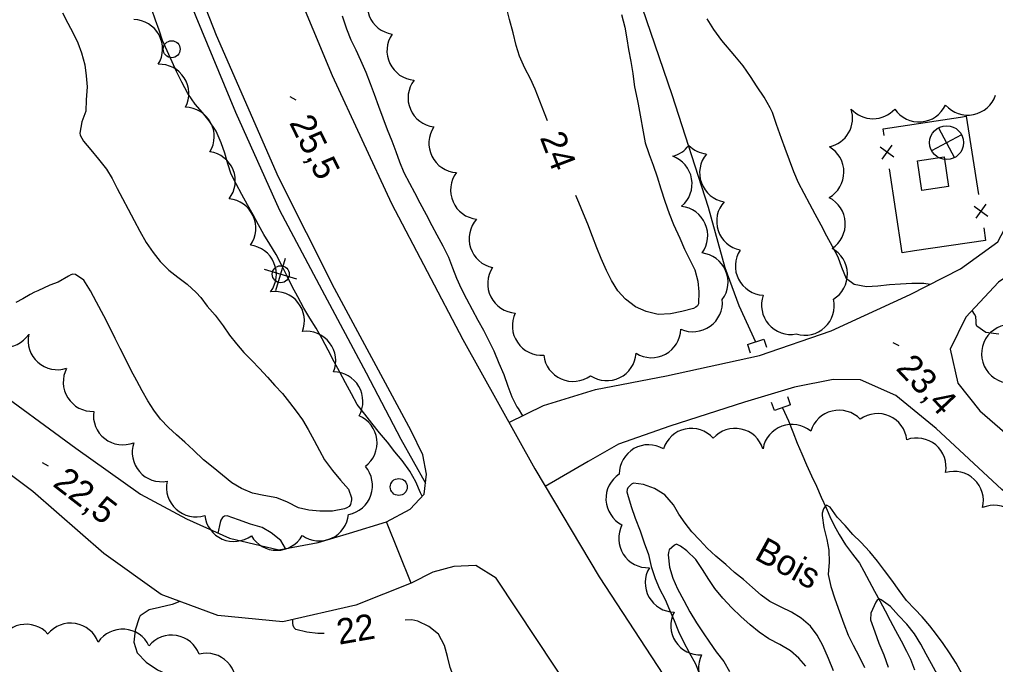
# Model space of a CAD drawing. Extents: x 219136 to 222520, y 5421589 to 5424530.
# Drawn here: x 220144.4 to 220259.5, y 5423671.8 to 5423747.8 of the extents above; entities that cross this region are included whole.
import ezdxf

# ---------------------------------------------------------------- set-up
doc = ezdxf.new("R2010")
doc.units = 0
for name, color, linetype in [('Level 1', 7, 'Continuous'), ('Level 19', 7, 'Continuous'), ('Level 2', 7, 'Continuous'), ('Level 21', 7, 'Continuous'), ('Level 26', 7, 'Continuous'), ('Level 3', 7, 'Continuous'), ('Level 31', 7, 'Continuous'), ('Level 34', 7, 'Continuous'), ('Level 36', 7, 'Continuous'), ('Level 37', 7, 'Continuous'), ('Level 4', 7, 'Continuous'), ('Level 44', 7, 'Continuous')]:
    doc.layers.add(name, color=color, linetype=linetype)

msp = doc.modelspace()

# ---------------------------------------------------------------- linework, layer by layer
at = {"layer": 'Level 1'}
for points in [[(220237.09, 5423671.54), (220236.28, 5423672.5), (220235.28, 5423673.35), (220234.03, 5423674.11), (220232.73, 5423674.78), (220231.58, 5423675.58), (220230.55, 5423676.42), (220229.42, 5423677.43), (220228.37, 5423678.43), (220227.32, 5423679.58), (220226.38, 5423680.73), (220225.66, 5423681.79), (220224.91, 5423682.97), (220224.12, 5423684.15), (220223.09, 5423685.17), (220222.34, 5423685.7), (220221.86, 5423685.93), (220221.63, 5423685.82), (220221.01, 5423685.27), (220220.91, 5423684.97), (220220.87, 5423684.7)], [(220220.87, 5423684.7), (220221.04, 5423683.23), (220221.42, 5423681.94), (220221.99, 5423680.68), (220222.73, 5423679.29), (220223.44, 5423677.98), (220224.2, 5423676.68), (220225.01, 5423675.49), (220225.73, 5423674.39), (220226.53, 5423673.26), (220227.44, 5423672.12), (220228.12, 5423670.94)], [(220252.6, 5423670.54), (220251.9, 5423671.85), (220251.3, 5423672.98), (220250.66, 5423674.15), (220249.9, 5423675.37), (220249.01, 5423676.5), (220248.04, 5423677.54), (220247.08, 5423678.59), (220245.99, 5423679.4), (220245.74, 5423679.5), (220245.51, 5423679.35), (220245.33, 5423679.12), (220244.75, 5423677.82), (220244.74, 5423677.01), (220245.22, 5423675.62), (220245.7, 5423674.28), (220246.28, 5423672.9), (220246.79, 5423671.44)]]:
    msp.add_lwpolyline(points, dxfattribs=at)
at = {"layer": 'Level 19'}
for points in [[(220190.58, 5423681.33), (220184.07, 5423678.77), (220175.45, 5423676.79), (220167.79, 5423677.54), (220161.13, 5423680), (220154.35, 5423684.84), (220145.98, 5423692.15), (220134.71, 5423700.6), (220124.68, 5423708.16), (220114.65, 5423714.54), (220104.83, 5423722.52), (220094.83, 5423729.48), (220087.58, 5423735.05), (220079.03, 5423738.48)], [(220102.01, 5423731.29), (220104.07, 5423729.83), (220113.5, 5423723.21), (220122, 5423717.37), (220130.22, 5423711.87), (220140.52, 5423704.96), (220151.06, 5423697.26), (220158.7, 5423691.85), (220164.11, 5423688.92), (220169.17, 5423686.65), (220174.97, 5423685.29), (220179.63, 5423686.15), (220183.32, 5423687.24), (220187.67, 5423688.57)], [(220202.1, 5423700.3), (220206.18, 5423702.32), (220212.32, 5423704.2), (220220.67, 5423705.8), (220231.63, 5423708.18), (220240.09, 5423711.09), (220249.41, 5423715.38), (220255.34, 5423718.42), (220259.73, 5423721.61), (220261.67, 5423725.26)], [(220264.95, 5423720.37), (220259.8, 5423716.84), (220255.97, 5423712.71), (220254.12, 5423708.94), (220255.03, 5423704.95), (220257.6, 5423701.67), (220265.26, 5423695.03), (220275.33, 5423686.76), (220285.43, 5423678.24), (220298.03, 5423667.55), (220308.54, 5423657.7), (220318.25, 5423650.18), (220322.45, 5423648.81), (220325.52, 5423649.35)], [(220311.04, 5423639.1), (220305.79, 5423648.24), (220300.3, 5423656.2), (220294.95, 5423662.15), (220287.84, 5423669.22), (220279.13, 5423676.45), (220270.01, 5423684.09), (220260.19, 5423692.4), (220252.45, 5423699.58), (220247.71, 5423703.48), (220243.53, 5423705.31), (220240.33, 5423705.38), (220235.75, 5423704.46), (220229.88, 5423702.71), (220221.09, 5423699.88), (220215.03, 5423697.75), (220211.43, 5423695.68), (220206.39, 5423692.74)]]:
    msp.add_lwpolyline(points, dxfattribs=at)
at = {"layer": 'Level 2'}
for points in [[(220167.62, 5423734.67), (220166.78, 5423735.88), (220166, 5423736.87), (220165.14, 5423737.85), (220164.28, 5423739.08), (220163.54, 5423740.44), (220162.92, 5423741.71), (220162.4, 5423742.85), (220161.81, 5423744.12), (220161.29, 5423745.36), (220160.87, 5423746.55), (220160.46, 5423747.76), (220160.04, 5423749.02)], [(220206.67, 5423735.89), (220206.31, 5423736.78), (220205.75, 5423738.19), (220205.2, 5423739.6), (220204.66, 5423740.84), (220204, 5423742.08), (220203.37, 5423743.49), (220202.97, 5423744.76), (220202.59, 5423746.24), (220202.19, 5423747.82), (220201.86, 5423749.08)], [(220149.48, 5423748.6), (220150.11, 5423747.39), (220150.74, 5423746.22), (220151.3, 5423745.06), (220151.75, 5423743.88), (220152.11, 5423742.49), (220152.29, 5423741.19), (220152.41, 5423739.88), (220152.28, 5423738.36), (220152.24, 5423737.03), (220151.79, 5423735.77), (220151.52, 5423734.42), (220151.59, 5423734.18), (220151.96, 5423733.46), (220152.82, 5423732.46), (220153.72, 5423731.37), (220154.66, 5423730.16), (220155.33, 5423729.06), (220155.95, 5423727.88), (220156.56, 5423726.72), (220157.24, 5423725.44), (220157.95, 5423724.12), (220158.62, 5423722.88), (220159.35, 5423721.54), (220160.17, 5423720.36), (220161.01, 5423719.29), (220162.04, 5423718.28), (220163.09, 5423717.43), (220164.2, 5423716.62), (220165.25, 5423715.63), (220165.78, 5423715.05)], [(220182.45, 5423748.24), (220182.96, 5423746.74), (220183.49, 5423745.43), (220184.06, 5423744.23), (220184.62, 5423743.02), (220185.24, 5423741.61), (220185.76, 5423740.27), (220186.23, 5423739), (220186.75, 5423737.62), (220187.23, 5423736.22), (220187.75, 5423734.86), (220188.29, 5423733.53), (220188.78, 5423732.25), (220189.23, 5423731.04), (220189.74, 5423729.79), (220190.39, 5423728.54), (220190.98, 5423727.43), (220191.62, 5423726.2), (220192.34, 5423724.83), (220193.03, 5423723.54), (220193.62, 5423722.44), (220194.31, 5423721.14), (220194.98, 5423719.79), (220195.46, 5423718.52), (220195.93, 5423717.31), (220196.47, 5423716.08), (220197.12, 5423714.87), (220197.78, 5423713.62)], [(220215.39, 5423748.43), (220215.75, 5423746.94), (220216.02, 5423745.54), (220216.21, 5423744.3), (220216.49, 5423742.89), (220216.7, 5423741.45)], [(220232.89, 5423737.41), (220232.18, 5423738.68), (220231.35, 5423739.9), (220230.57, 5423741.12), (220229.7, 5423742.38), (220228.72, 5423743.53), (220227.18, 5423745.35), (220226.27, 5423746.66), (220225.46, 5423747.9)], [(220216.7, 5423741.45), (220216.71, 5423741.41), (220216.91, 5423739.89), (220217.21, 5423738.41), (220217.32, 5423737.85), (220218.16, 5423733.28)], [(220249.58, 5423716.67), (220248.24, 5423716.6), (220246.95, 5423716.54), (220245.57, 5423716.38), (220244.26, 5423716.31), (220242.78, 5423716.56), (220241.89, 5423717.23), (220241.36, 5423718.56), (220240.9, 5423719.81), (220240.24, 5423721.04), (220239.58, 5423722.29), (220238.9, 5423723.56), (220238.21, 5423724.85), (220237.57, 5423726.06), (220236.9, 5423727.32), (220236.24, 5423728.55), (220235.68, 5423729.86), (220235.18, 5423731.25), (220234.65, 5423732.6), (220234.23, 5423733.8), (220233.65, 5423735.46), (220233.16, 5423736.87), (220232.89, 5423737.41)], [(220191.88, 5423691.6), (220191.68, 5423691.99), (220191.12, 5423693.31), (220190.44, 5423694.56), (220189.54, 5423695.82), (220188.67, 5423696.84), (220187.81, 5423697.96), (220186.87, 5423699.07), (220185.96, 5423700.21), (220185.13, 5423701.27), (220184.24, 5423702.41), (220183.54, 5423703.67), (220182.84, 5423704.99), (220182.18, 5423706.24), (220181.53, 5423707.46), (220180.8, 5423708.84), (220180.09, 5423710.16), (220179.39, 5423711.43), (220178.66, 5423712.59), (220177.95, 5423713.79), (220177.24, 5423715.1), (220176.58, 5423716.35), (220175.93, 5423717.65), (220175.31, 5423718.9), (220174.66, 5423720.09), (220173.92, 5423721.31), (220173.21, 5423722.45), (220172.58, 5423723.59), (220171.95, 5423724.77), (220171.3, 5423725.95), (220170.64, 5423727.18), (220169.97, 5423728.44), (220169.38, 5423729.6), (220168.96, 5423730.8), (220168.64, 5423732.08), (220168.19, 5423733.29), (220167.62, 5423734.67)], [(220218.16, 5423733.28), (220218.55, 5423732.14)], [(220218.55, 5423732.14), (220218.63, 5423731.92), (220219.1, 5423730.66), (220219.57, 5423729.28), (220220, 5423727.87), (220220.49, 5423726.4), (220220.99, 5423724.95), (220221.49, 5423723.63), (220222.23, 5423722.04), (220222.81, 5423720.74), (220223.43, 5423719.5), (220224.03, 5423718.32), (220224.36, 5423716.97), (220224.47, 5423715.71), (220224.45, 5423714.31), (220224.33, 5423714.06), (220224.13, 5423713.88), (220223.86, 5423713.74), (220222.47, 5423713.38), (220221.16, 5423713.11), (220219.69, 5423713.05), (220218.29, 5423713.37), (220217.03, 5423713.94), (220215.83, 5423714.85), (220214.94, 5423715.84), (220214.18, 5423717.03), (220213.59, 5423718.23), (220212.99, 5423719.62), (220212.48, 5423720.89), (220211.97, 5423722.23), (220211.41, 5423723.67), (220210.88, 5423724.92), (220210.33, 5423726.24), (220209.99, 5423727.08)], [(220176.02, 5423690.89), (220174.74, 5423691.43), (220173.21, 5423691.69), (220171.88, 5423691.97), (220170.59, 5423692.5), (220169.44, 5423693.19), (220168.34, 5423694.07), (220167.26, 5423694.99), (220166.11, 5423695.88), (220164.92, 5423697.02), (220163.91, 5423697.98), (220162.94, 5423698.85), (220161.99, 5423699.71), (220161.06, 5423700.68), (220160.25, 5423701.75), (220159.54, 5423702.87), (220158.89, 5423704.04), (220158.25, 5423705.21), (220157.59, 5423706.44), (220156.92, 5423707.79), (220156.28, 5423709.02), (220155.72, 5423710.22), (220155.05, 5423711.58), (220154.36, 5423712.86), (220153.49, 5423714.48), (220152.78, 5423715.81), (220152, 5423717.07), (220151.01, 5423717.75), (220150.72, 5423717.78), (220150.46, 5423717.7), (220150.21, 5423717.56), (220148.98, 5423716.84), (220148.01, 5423716.49), (220146.58, 5423715.82), (220146.58, 5423715.82)], [(220146.58, 5423715.82), (220146.21, 5423715.68), (220145.7, 5423715.41), (220144.8, 5423714.9), (220144.01, 5423714.45)], [(220251.76, 5423716.58), (220251.01, 5423716.67), (220249.58, 5423716.67)], [(220165.78, 5423715.05), (220166.53, 5423714.02), (220167.49, 5423712.94), (220168.43, 5423711.7), (220169.19, 5423710.61), (220169.99, 5423709.58), (220170.88, 5423708.54), (220171.8, 5423707.6), (220172.71, 5423706.68), (220173.64, 5423705.65), (220174.52, 5423704.67), (220175.41, 5423703.72), (220176.26, 5423702.66), (220177.03, 5423701.64), (220177.78, 5423700.61), (220178.46, 5423699.48), (220179.16, 5423698.17), (220179.78, 5423697), (220180.38, 5423695.89), (220181.3, 5423694.62), (220182.26, 5423693.51), (220183.21, 5423692.44), (220183.57, 5423691.43), (220183.55, 5423691.18), (220183.42, 5423690.62), (220183.26, 5423690.4), (220183.01, 5423690.24), (220182.71, 5423690.12), (220181.33, 5423689.83), (220179.83, 5423689.85), (220178.53, 5423689.96), (220177.3, 5423690.25), (220176.02, 5423690.89)], [(220197.78, 5423713.62), (220198.46, 5423712.36), (220199.1, 5423711.17), (220199.75, 5423709.93), (220200.33, 5423708.75), (220200.93, 5423707.28), (220201.5, 5423705.95), (220201.96, 5423704.6), (220202.45, 5423703.31), (220203.05, 5423702.13), (220203.21, 5423701.94), (220203.7, 5423701.09)], [(220259.85, 5423710.73), (220258.33, 5423710.92), (220257.25, 5423711.64), (220257.19, 5423711.89), (220257.18, 5423712.22), (220257.12, 5423712.81), (220256.99, 5423713.07), (220256.71, 5423713.5)], [(220240.37, 5423671.02), (220239.78, 5423672.47), (220239.11, 5423674.01), (220238.45, 5423675.21), (220237.66, 5423676.28), (220236.53, 5423677.23), (220235.4, 5423677.93), (220234.21, 5423678.5), (220232.85, 5423679.17), (220231.82, 5423679.93), (220230.82, 5423680.83), (220229.76, 5423681.77), (220228.71, 5423682.6), (220227.69, 5423683.54), (220226.51, 5423684.53), (220225.49, 5423685.49), (220224.61, 5423686.41), (220223.67, 5423687.42), (220222.88, 5423688.43), (220222.12, 5423689.47), (220221.5, 5423690.6), (220220.5, 5423691.77), (220219.28, 5423692.52), (220217.96, 5423692.99), (220216.8, 5423693.15), (220216.54, 5423693.01), (220216.12, 5423692.61), (220216.03, 5423692.38), (220216.02, 5423692.1)], [(220216.02, 5423692.1), (220216.07, 5423691.85), (220216.53, 5423690.4), (220217, 5423689.01), (220217.59, 5423687.51), (220218.05, 5423686.09), (220218.54, 5423684.71), (220218.87, 5423683.3), (220219.36, 5423681.89), (220219.87, 5423680.68), (220220.51, 5423679.43), (220221.02, 5423678.22), (220221.6, 5423676.94), (220222.1, 5423675.66), (220222.68, 5423674.44), (220223.35, 5423673.18), (220224.08, 5423671.82), (220224.6, 5423670.53)], [(220247.23, 5423681.71), (220246.38, 5423682.85), (220245.54, 5423683.96), (220244.63, 5423685.04), (220243.58, 5423686.17), (220242.65, 5423687.07), (220241.73, 5423688.15), (220240.79, 5423689.12), (220239.97, 5423690.31), (220239.52, 5423690.55), (220239.32, 5423690.35), (220239.17, 5423690.11), (220239.03, 5423689.6), (220239.03, 5423689.31), (220239.24, 5423687.92), (220239.57, 5423686.48), (220239.8, 5423685.22), (220239.86, 5423683.82), (220239.74, 5423682.36), (220240.05, 5423680.95), (220240.51, 5423679.49), (220241.08, 5423677.97), (220241.59, 5423676.54), (220242.07, 5423675.23), (220242.67, 5423674.03), (220243.38, 5423672.71), (220244.02, 5423671.4)], [(220175.76, 5423685.44), (220175.21, 5423686.37), (220174.09, 5423687.28), (220173.01, 5423687.91), (220171.65, 5423688.31), (220170.22, 5423688.82), (220168.89, 5423689.27), (220168.6, 5423689.23), (220168.34, 5423689.08), (220168.15, 5423688.78), (220168.07, 5423688.49), (220167.8, 5423687.26)], [(220255.51, 5423670.63), (220254.82, 5423671.91), (220254.04, 5423673.14), (220253.29, 5423674.22), (220252.51, 5423675.31), (220251.72, 5423676.33), (220250.82, 5423677.37), (220249.94, 5423678.3), (220248.96, 5423679.32), (220248.09, 5423680.49), (220247.23, 5423681.71)], [(220163.33, 5423679.19), (220162.4, 5423678.83), (220160.94, 5423678.49), (220159.71, 5423678.22), (220158.66, 5423677.5), (220158.51, 5423677.25), (220158.04, 5423675.79), (220157.91, 5423674.39), (220158.31, 5423673.14), (220159.37, 5423672.04), (220160.67, 5423671.13), (220162.15, 5423670.46), (220163.41, 5423670.04), (220164.83, 5423669.6), (220166.17, 5423669.15), (220167.38, 5423668.77), (220168.54, 5423668.27), (220169.84, 5423667.64), (220171.07, 5423667.17), (220172.39, 5423666.66), (220174.48, 5423665.88)], [(220180.33, 5423675.41), (220179.6, 5423675.43), (220178.28, 5423675.58), (220176.99, 5423675.88), (220176.81, 5423676.08), (220176.68, 5423676.35), (220176.65, 5423676.62), (220176.64, 5423677.06)], [(220206.92, 5423664.03), (220206.36, 5423664.24), (220204.94, 5423664.52), (220203.6, 5423665.1), (220202.37, 5423665.69), (220200.99, 5423666.18), (220199.73, 5423666.79), (220198.56, 5423667.33), (220197.44, 5423667.91), (220196.4, 5423668.83), (220195.7, 5423670.08), (220195.18, 5423671.41), (220194.85, 5423672.71), (220194.52, 5423674.01), (220193.81, 5423675.34), (220192.66, 5423676.22), (220191.38, 5423676.87), (220190.65, 5423677.01), (220189.87, 5423676.98)]]:
    msp.add_lwpolyline(points, dxfattribs=at)
at = {"layer": 'Level 21'}
for points in [[(220166.94, 5423796.4), (220165.45, 5423791.9), (220164.79, 5423788.61), (220164.68, 5423785.13), (220166.36, 5423777.99), (220171.96, 5423763.6), (220181.28, 5423741.23), (220188.27, 5423726.12), (220196.66, 5423710.1), (220205.15, 5423694.82), (220212.75, 5423682.11), (220221.66, 5423668.47), (220230.52, 5423656.43), (220237.97, 5423646.72), (220255.42, 5423625.45), (220266.37, 5423613.44), (220281.41, 5423597.94)], [(220029.74, 5423785.41), (220041.37, 5423783.32), (220054.9, 5423782.03), (220067.42, 5423781.4), (220077.74, 5423780.76), (220089.66, 5423781.26), (220102.39, 5423782.79), (220125.81, 5423785.97), (220135.91, 5423787.29), (220141.11, 5423787.08), (220144.35, 5423785.28), (220148.97, 5423781.97), (220152.77, 5423778.1), (220154.61, 5423774.17), (220159.46, 5423762.7), (220165.2, 5423748.18), (220169.89, 5423736.91), (220175.06, 5423725.32), (220180.06, 5423715.93), (220185.29, 5423706.17), (220189.37, 5423698.33), (220192.27, 5423693.15)], [(220216.29, 5423658.26), (220203.07, 5423678.22), (220200.61, 5423681.92), (220198.2, 5423683.42), (220195.63, 5423683.3), (220193.15, 5423682.64), (220190.58, 5423681.33), (220187.67, 5423688.57), (220190.46, 5423690.06), (220192.1, 5423691.83), (220192.4, 5423694.2), (220191.95, 5423696.5), (220190.58, 5423699.31), (220181.56, 5423716.09), (220174.95, 5423729.24), (220167.66, 5423745.93), (220160.7, 5423763.7), (220155.88, 5423776.61), (220154.53, 5423779.47), (220152.32, 5423782.19), (220148.61, 5423785.14), (220144.31, 5423787.85)]]:
    msp.add_lwpolyline(points, dxfattribs=at)
at = {"layer": 'Level 26'}
for p, q in [((220230.21, 5423709.48), (220232.13, 5423710.13)), ((220232.13, 5423710.13), (220232.45, 5423709.18)), ((220230.21, 5423709.48), (220230.53, 5423708.53)), ((220235.3, 5423702.37), (220234.97, 5423703.32)), ((220233.4, 5423701.7), (220233.06, 5423702.64)), ((220235.3, 5423702.37), (220233.4, 5423701.7))]:
    msp.add_line(p, q, dxfattribs=at)
at = {"layer": 'Level 3'}
for p, q in [((220176.3, 5423738.75), (220177, 5423738.37)), ((220247.35, 5423709.75), (220248.05, 5423709.37)), ((220147.1, 5423695.57), (220147.81, 5423695.19))]:
    msp.add_line(p, q, dxfattribs=at)
at = {"layer": 'Level 31'}
msp.add_lwpolyline([(220250.79, 5423727.67), (220250.27, 5423731.16), (220253.39, 5423731.63), (220253.92, 5423728.14)], close=True, dxfattribs=at)
at = {"layer": 'Level 34'}
for p, q in [((220255.46, 5423734.23), (220251.92, 5423732.35)), ((220252.75, 5423735.06), (220254.63, 5423731.52))]:
    msp.add_line(p, q, dxfattribs=at)
msp.add_circle((220253.69, 5423733.3), 2, dxfattribs=at)
at = {"layer": 'Level 36'}
for p, q in [((220174.62, 5423715.87), (220175.79, 5423719.68)), ((220177.11, 5423717.19), (220173.3, 5423718.36))]:
    msp.add_line(p, q, dxfattribs=at)
for centre in [(220162.36, 5423744.32), (220175.21, 5423717.78), (220189.12, 5423692.69)]:
    msp.add_circle(centre, 1, dxfattribs=at)
at = {"layer": 'Level 37'}
for p, q in [((220247.25, 5423732.99), (220246.06, 5423731.37)), ((220247.46, 5423731.59), (220245.85, 5423732.77)), ((220257.16, 5423724.41), (220258.34, 5423726.03)), ((220256.94, 5423725.81), (220258.56, 5423724.63))]:
    msp.add_line(p, q, dxfattribs=at)
for points in [[(220246.35, 5423734.16), (220246.23, 5423734.95), (220255.33, 5423736.31)], [(220255.33, 5423736.31), (220255.99, 5423736.41), (220257.44, 5423727.19)], [(220248.47, 5423720.32), (220246.96, 5423730.2)], [(220258.06, 5423723.24), (220258.29, 5423721.75), (220249.89, 5423720.53)], [(220249.89, 5423720.53), (220248.47, 5423720.32)]]:
    msp.add_lwpolyline(points, dxfattribs=at)
at = {"layer": 'Level 4'}
for points in [[(220196.69, 5423804.49), (220200.31, 5423797), (220205.3, 5423784.92), (220209.82, 5423772.25), (220216.26, 5423753.72), (220221.31, 5423738.98), (220225.58, 5423725.68), (220227.54, 5423718.56), (220229.19, 5423714.09), (220231.16, 5423709.8)], [(220234.36, 5423702.04), (220235.04, 5423700.48), (220235.55, 5423699.18), (220236.07, 5423697.87), (220236.63, 5423696.61), (220237.16, 5423695.32), (220237.77, 5423694.02), (220238.36, 5423692.77), (220238.91, 5423691.49), (220239.49, 5423690.23), (220240.04, 5423688.95), (220240.62, 5423687.79), (220241.01, 5423687.07), (220241.77, 5423685.88), (220242.59, 5423684.78), (220243.41, 5423683.7), (220243.95, 5423682.76), (220244.58, 5423681.57), (220245.19, 5423680.42), (220245.81, 5423679.25), (220246.44, 5423678.09), (220247.04, 5423676.96), (220247.67, 5423675.78), (220248.33, 5423674.54), (220248.97, 5423673.34), (220249.45, 5423672.39), (220249.9, 5423671.12)]]:
    msp.add_lwpolyline(points, dxfattribs=at)
at = {"layer": 'Level 44'}
for centre, start, end in [((220188.86, 5423749.52), 141.4081, 261.4081), ((220157.83, 5423744.36), 328.5424, 88.5424), ((220191.19, 5423744.13), 145.4834, 265.4834), ((220160.92, 5423739.09), 332.2869, 92.2869), ((220193.68, 5423738.59), 142.8773, 262.8773), ((220256.17, 5423740.01), 221.4824, 341.4824), ((220163.91, 5423734.02), 328.7855, 88.7855), ((220250.44, 5423739.21), 214.4591, 334.4591), ((220239.15, 5423736.2), 282.0228, 17.8081), ((220245.02, 5423739.58), 222.0228, 317.8081), ((220196.13, 5423733.23), 146.2924, 266.2924), ((220220.54, 5423735.05), 284.5542, 323.2323), ((220225.78, 5423735.4), 224.5542, 263.2323), ((220238.13, 5423729.82), 299.7253, 59.7253), ((220166.4, 5423728.79), 322.167, 82.167), ((220220.23, 5423728.44), 310.0231, 70.0231), ((220228.04, 5423729.75), 140.3168, 260.3168), ((220198.69, 5423727.71), 143.4718, 263.4718), ((220168.82, 5423723.22), 324.6524, 84.6524), ((220230.05, 5423724.03), 138.3061, 258.3061), ((220238.29, 5423723.72), 303.2936, 63.2936), ((220222.08, 5423722.34), 323.705, 83.705), ((220200.88, 5423721.96), 138.1381, 258.1381), ((220171.24, 5423717.77), 323.3432, 83.3432), ((220224.47, 5423716.85), 323.4713, 83.4713), ((220232.25, 5423718.76), 147.0904, 267.0904), ((220238.54, 5423717.78), 301.6148, 61.6148), ((220203.06, 5423716.66), 146.6526, 266.6526), ((220174.55, 5423712.28), 338.7567, 98.7567), ((220223.81, 5423714.46), 245.4958, 5.4958), ((220235.34, 5423714.14), 160.4588, 280.4588), ((220236.98, 5423714.05), 253.0054, 13.0054), ((220205.97, 5423711.69), 154.0345, 274.0345), ((220142.62, 5423712.6), 206.536, 326.536), ((220178.23, 5423707.59), 337.4747, 97.4747), ((220218.91, 5423711.4), 238.3655, 358.3655), ((220261.26, 5423708.39), 86.1659, 275.6982), ((220148.9, 5423709.98), 168.0559, 288.0559), ((220209.66, 5423708.6), 186.1873, 306.1873), ((220213.64, 5423708.69), 236.1572, 356.1572), ((220153.04, 5423705.06), 152.1628, 272.1628), ((220181.44, 5423702.8), 330.1866, 90.1866), ((220241.01, 5423698.29), 43.7355, 163.7355), ((220156.6, 5423701.12), 171.971, 291.971), ((220183.1, 5423697.89), 307.1381, 67.1381), ((220245.56, 5423697.89), 6.2183, 126.2183), ((220223.61, 5423696.14), 42.0996, 162.0996), ((220228.75, 5423696.14), 17.8556, 137.8556), ((220235.46, 5423696.61), 50.0538, 170.0538), ((220250.17, 5423695.01), 349.7622, 109.7622), ((220161.17, 5423696.77), 160.9335, 280.9335), ((220218.57, 5423694.21), 59.8589, 179.8589), ((220182.57, 5423692.86), 280.8437, 40.8437), ((220217, 5423691.32), 123.0497, 243.0497), ((220254.57, 5423691.07), 346.511, 106.511), ((220165.21, 5423692.63), 167.6598, 287.6598), ((220259.29, 5423687.07), 353.0977, 113.0977), ((220169.7, 5423689.72), 186.4565, 306.4565), ((220179.77, 5423689.79), 234.5047, 354.5047), ((220218.5, 5423686.63), 152.5817, 272.5817), ((220174.75, 5423688.68), 210.3018, 330.3018), ((220221.63, 5423681.39), 149.0667, 269.0667), ((220224.65, 5423676.34), 152.6991, 272.6991), ((220145.2, 5423673.04), 41.8922, 161.8922), ((220150.46, 5423673.17), 20.8549, 140.855), ((220156.57, 5423672.46), 25.8409, 145.8409), ((220162.36, 5423671.76), 20.522, 140.522), ((220166.46, 5423669.62), 344.2713, 104.2713), ((220227.91, 5423671.32), 153.2257, 273.2257)]:
    msp.add_arc(centre, 3.46, start, end, dxfattribs=at)

# ---------------------------------------------------------------- texts
at = {"layer": 'Level 2'}
for s, rotation, p in [('24', 290.9222, (220205.72, 5423733.92)), ('22', 9.9799, (220182.09, 5423674.08))]:
    msp.add_text(s, height=3, rotation=rotation, dxfattribs=at).set_placement(p)
at = {"layer": 'Level 3'}
for s, rotation, p in [('25,5', 296.4492, (220176.16, 5423735.66)), ('23,4', 313.454, (220247.6, 5423706.6)), ('22,5', 322.2631, (220148.22, 5423692.89))]:
    msp.add_text(s, height=3, rotation=rotation, dxfattribs=at).set_placement(p)
at = {"layer": 'Level 44'}
msp.add_text('Bois', height=3, rotation=331.3547, dxfattribs=at).set_placement((220230.9, 5423684.26))

doc.saveas('drawing.dxf')
